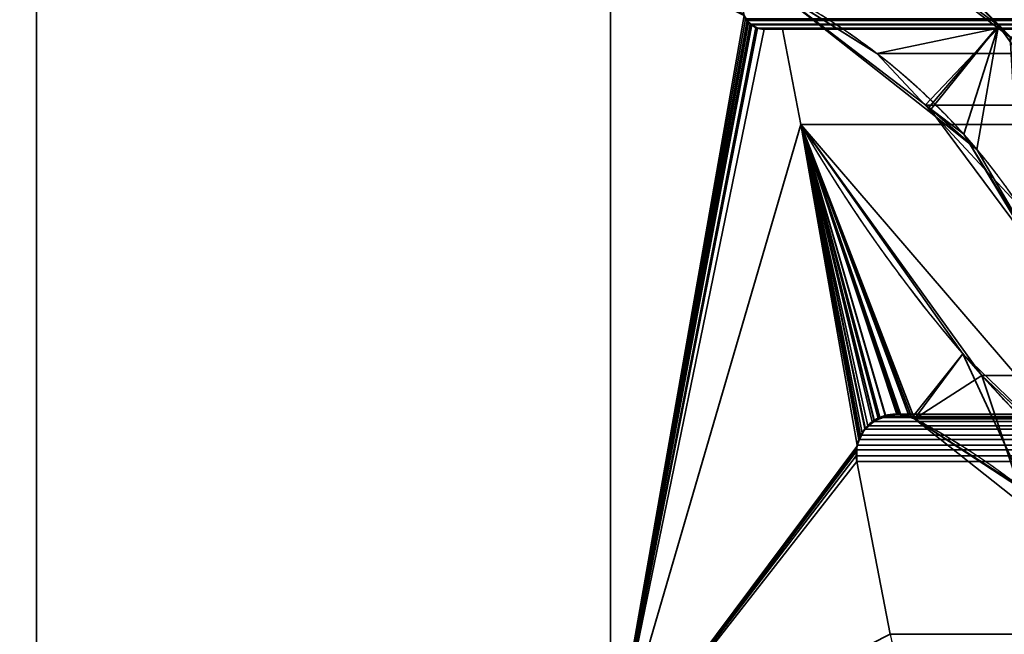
# Model space of a CAD drawing. Header units: millimetres. Extents: x -490 to 6690, y -115 to 132.
# Tile 905 of 1031: x 5486.88 to 5493.74, y 4.99 to 9.28. Entities that reach past the tile are written whole.
import ezdxf

# ---------------------------------------------------------------- set-up
doc = ezdxf.new("R2010")
doc.units = ezdxf.units.MM
doc.layers.add('151', color=7, linetype='Continuous', true_color=0xffffff)

# ---------------------------------------------------------------- blocks, each defined once
blk = doc.blocks.new('UG_SURFACE_338')
at = {"layer": '151', "color": 7, "linetype": 'Continuous', "lineweight": 35}
for points in [[(5486.7501, -22, -8), (5486.7501, 16, -8), (5487, 16, -8), (5487, -22, -8)], [(5487, -22, 2020), (5487, 16, 2020), (5486.7501, 16, 2020.2501), (5486.7501, -22, 2020.2501)], [(5487, 16, 2020), (5487, -22, 2020), (5487, -22, -8), (5487, 16, -8)]]:
    blk.add_3dface(points, dxfattribs=at)
blk = doc.blocks.new('UG_SURFACE_342')
at = {"layer": '151', "color": 14, "linetype": 'Continuous', "lineweight": 35}
for points in [[(6517.3001, -10, 2024.3001), (6517.3001, 19, 2024.3001), (5482.6999, 19, 2024.3001), (5482.6999, -10, 2024.3001)], [(6513.2499, 16.25, 2020.2501), (6513.2499, -22, 2020.2501), (5486.7501, -22, 2020.2501), (5486.7501, 16.25, 2020.2501)]]:
    blk.add_3dface(points, dxfattribs=at)
blk = doc.blocks.new('UG_SURFACE_343')
at = {"layer": '151', "color": 7, "linetype": 'Continuous', "lineweight": 35}
for points in [[(5486.7501, 16, 2020.2501), (5486.7501, -22, 2020.2501), (6513.2499, -22, 2020.2501), (6513.2499, 16, 2020.2501)], [(5486.7501, -22, 2020.2501), (5486.7501, 16, 2020.2501), (5487, 16, 2020), (5487, -22, 2020)], [(6513, 16, 2020), (6513, -22, 2020), (5487, -22, 2020), (5487, 16, 2020)]]:
    blk.add_3dface(points, dxfattribs=at)
blk = doc.blocks.new('UG_SURFACE_350')
at = {"layer": '151', "color": 46, "linetype": 'Continuous', "lineweight": 35}
for points in [[(5493.7043, 9.2394, -8), (5492.1002, 10.4321, -8), (5492.1002, 10.4321, 2014.8995), (5493.7043, 9.2394, 2013.2957)], [(5493.2179, 8.6672, -8), (5492.137, 9.4954, -8), (5492.1002, 10.4321, -8), (5493.7043, 9.2394, -8)], [(5493.7043, 9.2394, 2013.2957), (5492.1002, 10.4321, 2014.8995), (5492.137, 9.4954, 2014.8633), (5493.2203, 8.638, 2013.7796)], [(5491.0002, 9.7678, -8), (5491.0002, 4, -8), (5491.0002, 4, 2016), (5491.0002, 9.7678, 2016)], [(5491.0002, 4, -8), (5491.0002, 9.7678, -8), (5491.9305, 9.3086, -8), (5491.9543, 9.2719, -8)], [(5491.9305, 9.3094, 2015.0697), (5491.9209, 9.3503, 2015.0788), (5491.0002, 9.7678, 2016), (5491.0002, 4, 2016)], [(5492.137, 9.4954, -8), (5493.2179, 8.6672, -8), (5493.2203, 8.638, 2013.7796)], [(5493.2203, 8.638, 2013.7796), (5492.137, 9.4954, 2014.8633), (5492.137, 9.4954, -8)], [(5491.9529, 9.2717, 2015.0468), (5491.9305, 9.3092, 2015.0695), (5491.9305, 9.3094, 2015.0697), (5491.0002, 4, 2016)], [(5491.9543, 9.2719, -8), (5491.9624, 9.2586, -8), (5491.0002, 4, -8)], [(5491.0002, 4, 2016), (5491.9581, 9.2636, 2015.0421), (5491.9529, 9.2717, 2015.0468)], [(5491.9305, 9.3086, -8), (5491.9305, 9.3092, 2015.0695), (5491.9529, 9.2717, 2015.0468)], [(5491.9529, 9.2717, 2015.0468), (5491.9543, 9.2719, -8), (5491.9305, 9.3086, -8)], [(5491.9543, 9.2719, -8), (5491.9529, 9.2717, 2015.0468), (5491.9581, 9.2636, 2015.0421)], [(5491.9581, 9.2636, 2015.0421), (5491.9624, 9.2586, -8), (5491.9543, 9.2719, -8)], [(5491.9825, 9.2465, 2015.0177), (5491.9581, 9.2636, 2015.0421), (5491.0002, 4, 2016)], [(5491.0002, 4, -8), (5491.9624, 9.2586, -8), (5491.9825, 9.2449, -8)], [(5491.0002, 4, 2016), (5492.0144, 9.2237, 2014.9856), (5491.9825, 9.2465, 2015.0177)], [(5491.9825, 9.2449, -8), (5492.0115, 9.225, -8), (5491.0002, 4, -8)], [(5491.0002, 4, -8), (5492.0115, 9.225, -8), (5492.0225, 9.2228, -8)], [(5492.022, 9.2223, 2014.9777), (5492.0144, 9.2237, 2014.9856), (5491.0002, 4, 2016)], [(5492.0225, 9.2228, -8), (5492.0697, 9.2132, -8), (5491.0002, 4, -8)], [(5491.0002, 4, 2016), (5492.0697, 9.2132, 2014.9302), (5492.022, 9.2223, 2014.9777)], [(5492.0697, 9.2132, -8), (5492.1975, 9.2132, -8), (5492.3253, 8.5488, -8), (5491.0002, 4, -8)], [(5491.0002, 4, 2016), (5492.3253, 8.5488, 2014.6744), (5492.1975, 9.2132, 2014.8025), (5492.0697, 9.2132, 2014.9302)], [(5491.9624, 9.2586, -8), (5491.9581, 9.2636, 2015.0421), (5491.9825, 9.2465, 2015.0177)], [(5491.9825, 9.2465, 2015.0177), (5491.9825, 9.2449, -8), (5491.9624, 9.2586, -8)], [(5491.9825, 9.2449, -8), (5491.9825, 9.2465, 2015.0177), (5492.0144, 9.2237, 2014.9856)], [(5492.0144, 9.2237, 2014.9856), (5492.0115, 9.225, -8), (5491.9825, 9.2449, -8)], [(5492.0115, 9.225, -8), (5492.0144, 9.2237, 2014.9856), (5492.022, 9.2223, 2014.9777)], [(5492.022, 9.2223, 2014.9777), (5492.0225, 9.2228, -8), (5492.0115, 9.225, -8)], [(5492.0225, 9.2228, -8), (5492.022, 9.2223, 2014.9777), (5492.0697, 9.2132, 2014.9302)], [(5492.0697, 9.2132, 2014.9302), (5492.0697, 9.2132, -8), (5492.0225, 9.2228, -8)], [(5492.0697, 9.2132, 2014.9302), (5492.1975, 9.2132, 2014.8025), (5492.1975, 9.2132, -8), (5492.0697, 9.2132, -8)], [(5492.3253, 8.5488, -8), (5492.1975, 9.2132, -8), (5492.1975, 9.2132, 2014.8025), (5492.3253, 8.5488, 2014.6744)], [(5493.7043, 9.2394, -8), (5493.4611, 8.4812, -8), (5493.2179, 8.6672, -8)], [(5493.2203, 8.638, 2013.7796), (5493.5536, 8.3745, 2013.4463), (5493.7043, 9.2394, 2013.2957)], [(5493.9642, 7.6475, -8), (5493.4611, 8.4812, -8), (5493.7043, 9.2394, -8), (5494.8683, 7.6146, -8)], [(5494.8683, 7.6146, 2012.1319), (5493.7043, 9.2394, 2013.2957), (5493.5536, 8.3745, 2013.4463), (5493.9842, 7.6345, 2013.0155)], [(5493.7043, 9.2394, 2013.2957), (5494.8683, 7.6146, 2012.1319), (5494.8683, 7.6146, -8), (5493.7043, 9.2394, -8)], [(5493.2179, 8.6672, -8), (5493.4611, 8.4812, -8), (5493.9842, 7.6345, 2013.0155)], [(5493.9842, 7.6345, 2013.0155), (5493.5536, 8.3745, 2013.4463), (5493.2179, 8.6672, -8)], [(5493.5536, 8.3745, 2013.4463), (5493.2203, 8.638, 2013.7796), (5493.2179, 8.6672, -8)], [(5492.7335, 6.348, -8), (5492.7154, 6.3023, -8), (5491.0002, 4, -8), (5492.3253, 8.5488, -8)], [(5492.3253, 8.5488, 2014.6744), (5491.0002, 4, 2016), (5492.712, 6.2761, 2014.2882), (5492.7292, 6.3496, 2014.2708)], [(5492.3253, 8.5488, -8), (5493.4559, 6.948, 2013.5441), (5494.8683, 5.5893, 2012.1319)], [(5492.3253, 8.5488, -8), (5492.3253, 8.5488, 2014.6744), (5493.4559, 6.948, 2013.5441)], [(5494.8683, 5.5893, 2012.1319), (5494.8683, 5.5893, -8), (5492.3253, 8.5488, -8)], [(5492.3253, 8.5488, -8), (5492.753, 6.3987, -8), (5492.7373, 6.3582, -8), (5492.7335, 6.348, -8)], [(5492.3253, 8.5488, -8), (5492.8236, 6.4747, -8), (5492.7759, 6.4235, -8)], [(5492.7759, 6.4235, -8), (5492.753, 6.3987, -8), (5492.3253, 8.5488, -8)], [(5492.3253, 8.5488, -8), (5493.1188, 6.4965, -8), (5493.0992, 6.5027, -8)], [(5492.3253, 8.5488, -8), (5492.9171, 6.5196, -8), (5492.8379, 6.4816, -8)], [(5492.3253, 8.5488, -8), (5493.0201, 6.5272, -8), (5493.0124, 6.5267, -8)], [(5492.3253, 8.5488, -8), (5494.8683, 5.5893, -8), (5494.5836, 5.334, -8), (5493.1188, 6.4965, -8)], [(5492.8379, 6.4816, -8), (5492.8236, 6.4747, -8), (5492.3253, 8.5488, -8)], [(5493.0992, 6.5027, -8), (5493.0201, 6.5272, -8), (5492.3253, 8.5488, -8)], [(5493.0124, 6.5267, -8), (5492.9185, 6.5197, -8), (5492.9171, 6.5196, -8), (5492.3253, 8.5488, -8)], [(5492.3253, 8.5488, 2014.6744), (5492.9962, 6.5289, 2014.004), (5493.012, 6.5248, 2013.9883)], [(5493.012, 6.5248, 2013.9883), (5493.0992, 6.5017, 2013.9005), (5493.4559, 6.948, 2013.5441), (5492.3253, 8.5488, 2014.6744)], [(5492.3253, 8.5488, 2014.6744), (5492.8656, 6.5004, 2014.1342), (5492.919, 6.5121, 2014.0808)], [(5492.3253, 8.5488, 2014.6744), (5492.7726, 6.4258, 2014.2276), (5492.7731, 6.4262, 2014.2269)], [(5492.919, 6.5121, 2014.0808), (5492.9962, 6.5289, 2014.004), (5492.3253, 8.5488, 2014.6744)], [(5492.7731, 6.4262, 2014.2269), (5492.8389, 6.4789, 2014.1611), (5492.3253, 8.5488, 2014.6744)], [(5492.8389, 6.4789, 2014.1611), (5492.8656, 6.5004, 2014.1342), (5492.3253, 8.5488, 2014.6744)], [(5492.3253, 8.5488, 2014.6744), (5492.7297, 6.3523, 2014.2701), (5492.734, 6.359, 2014.2663)], [(5492.7292, 6.3496, 2014.2708), (5492.7297, 6.3523, 2014.2701), (5492.3253, 8.5488, 2014.6744)], [(5492.734, 6.359, 2014.2663), (5492.7726, 6.4258, 2014.2276), (5492.3253, 8.5488, 2014.6744)], [(5493.4611, 8.4812, -8), (5493.9642, 7.6475, -8), (5493.9842, 7.6345, 2013.0155)], [(5493.0992, 6.5017, 2013.9005), (5493.1188, 6.4965, 2013.881), (5493.4559, 6.948, 2013.5441)], [(5493.4559, 6.948, 2013.5441), (5493.1188, 6.4965, 2013.881), (5493.9046, 5.9821, 2013.0956)], [(5493.9046, 5.9821, 2013.0956), (5494.5836, 5.334, 2012.4161), (5494.8683, 5.5893, 2012.1319), (5493.4559, 6.948, 2013.5441)], [(5492.8379, 6.4816, -8), (5492.9171, 6.5196, -8), (5492.919, 6.5121, 2014.0808)], [(5492.9171, 6.5196, -8), (5492.9185, 6.5197, -8), (5492.919, 6.5121, 2014.0808)], [(5493.012, 6.5248, 2013.9883), (5492.9962, 6.5289, 2014.004), (5492.9185, 6.5197, -8)], [(5492.9962, 6.5289, 2014.004), (5492.919, 6.5121, 2014.0808), (5492.9185, 6.5197, -8)], [(5492.9185, 6.5197, -8), (5493.0124, 6.5267, -8), (5493.012, 6.5248, 2013.9883)], [(5493.012, 6.5248, 2013.9883), (5493.0124, 6.5267, -8), (5493.0201, 6.5272, -8)], [(5493.0992, 6.5017, 2013.9005), (5493.012, 6.5248, 2013.9883), (5493.0201, 6.5272, -8)], [(5493.0201, 6.5272, -8), (5493.0992, 6.5027, -8), (5493.0992, 6.5017, 2013.9005)], [(5492.8389, 6.4789, 2014.1611), (5492.7731, 6.4262, 2014.2269), (5492.7759, 6.4235, -8)], [(5492.7759, 6.4235, -8), (5492.8236, 6.4747, -8), (5492.8389, 6.4789, 2014.1611)], [(5492.8236, 6.4747, -8), (5492.8379, 6.4816, -8), (5492.8389, 6.4789, 2014.1611)], [(5492.919, 6.5121, 2014.0808), (5492.8656, 6.5004, 2014.1342), (5492.8379, 6.4816, -8)], [(5492.8656, 6.5004, 2014.1342), (5492.8389, 6.4789, 2014.1611), (5492.8379, 6.4816, -8)], [(5493.0992, 6.5027, -8), (5493.1188, 6.4965, -8), (5493.1188, 6.4965, 2013.881)], [(5493.1188, 6.4965, 2013.881), (5493.0992, 6.5017, 2013.9005), (5493.0992, 6.5027, -8)], [(5493.1188, 6.4965, -8), (5494.5836, 5.334, -8), (5494.5836, 5.334, 2012.4161)], [(5494.5836, 5.334, 2012.4161), (5493.9046, 5.9821, 2013.0956), (5493.1188, 6.4965, -8)], [(5493.9046, 5.9821, 2013.0956), (5493.1188, 6.4965, 2013.881), (5493.1188, 6.4965, -8)], [(5492.7726, 6.4258, 2014.2276), (5492.734, 6.359, 2014.2663), (5492.7373, 6.3582, -8)], [(5492.7373, 6.3582, -8), (5492.753, 6.3987, -8), (5492.7726, 6.4258, 2014.2276)], [(5492.753, 6.3987, -8), (5492.7759, 6.4235, -8), (5492.7731, 6.4262, 2014.2269)], [(5492.7731, 6.4262, 2014.2269), (5492.7726, 6.4258, 2014.2276), (5492.753, 6.3987, -8)], [(5492.7292, 6.3496, 2014.2708), (5492.712, 6.2761, 2014.2882), (5492.7154, 6.3023, -8)], [(5492.7154, 6.3023, -8), (5492.7335, 6.348, -8), (5492.7292, 6.3496, 2014.2708)], [(5492.7297, 6.3523, 2014.2701), (5492.7292, 6.3496, 2014.2708), (5492.7335, 6.348, -8)], [(5492.734, 6.359, 2014.2663), (5492.7297, 6.3523, 2014.2701), (5492.7335, 6.348, -8)], [(5492.7335, 6.348, -8), (5492.7373, 6.3582, -8), (5492.734, 6.359, 2014.2663)], [(5491.0002, 4, -8), (5492.7154, 6.3023, -8), (5492.7158, 6.2716, -8)], [(5492.712, 6.2716, 2014.2879), (5492.712, 6.2761, 2014.2882), (5491.0002, 4, 2016)], [(5492.7158, 6.2716, -8), (5492.7158, 6.1988, -8), (5491.0002, 4, -8)], [(5491.0002, 4, 2016), (5492.7158, 6.1988, 2014.2841), (5492.712, 6.2716, 2014.2879)], [(5492.7154, 6.3023, -8), (5492.712, 6.2761, 2014.2882), (5492.712, 6.2716, 2014.2879)], [(5492.712, 6.2716, 2014.2879), (5492.7158, 6.2716, -8), (5492.7154, 6.3023, -8)], [(5492.7158, 6.2716, -8), (5492.712, 6.2716, 2014.2879), (5492.7158, 6.1988, 2014.2841)], [(5492.7158, 6.1988, 2014.2841), (5492.7158, 6.1988, -8), (5492.7158, 6.2716, -8)], [(5491.0002, 4, -8), (5492.7158, 6.1988, -8), (5492.9481, 4.9927, -8)], [(5492.9481, 4.9927, 2014.0519), (5492.7158, 6.1988, 2014.2841), (5491.0002, 4, 2016)], [(5492.9481, 4.9927, -8), (5492.7158, 6.1988, -8), (5492.7158, 6.1988, 2014.2841), (5492.9481, 4.9927, 2014.0519)]]:
    blk.add_3dface(points, dxfattribs=at)
blk = doc.blocks.new('UG_SURFACE_351')
at = {"layer": '151', "color": 46, "linetype": 'Continuous', "lineweight": 35}
for points in [[(5492.1002, 10.4321, 2014.8995), (6507.8998, 10.4321, 2014.8995), (6506.2995, 9.2202, 2013.2997), (5493.7005, 9.2202, 2013.2997)], [(5492.8551, 9.0437, 2014.1449), (5492.137, 9.4954, 2014.8633), (5492.1002, 10.4321, 2014.8995), (5493.7005, 9.2202, 2013.2997)], [(5491.0002, 9.7678, 2016), (5491.0002, 4, 2016), (6508.9998, 4, 2016), (6508.9998, 9.7678, 2016)], [(5491.0002, 4, 2016), (5491.0002, 9.7678, 2016), (5491.9276, 9.3176, 2015.0726), (5491.931, 9.3096, 2015.069)], [(6507.1449, 9.0437, 2014.1449), (5492.137, 9.4954, 2014.8633), (5492.8551, 9.0437, 2014.1449)], [(6507.1449, 9.0437, 2014.1449), (6507.863, 9.4954, 2014.8633), (5492.137, 9.4954, 2014.8633)], [(5491.931, 9.3096, 2015.069), (5491.9415, 9.2861, 2015.0585), (5491.0002, 4, 2016)], [(5491.0002, 4, 2016), (5491.9415, 9.2861, 2015.0585), (5491.9529, 9.2727, 2015.0471)], [(5491.9529, 9.2727, 2015.0471), (5491.9724, 9.2492, 2015.0275), (5491.0002, 4, 2016)], [(6508.0585, 9.2861, 2015.0585), (6508.0471, 9.2727, 2015.0471), (5491.9529, 9.2727, 2015.0471), (5491.9415, 9.2861, 2015.0585)], [(5491.9724, 9.2492, 2015.0275), (5491.9529, 9.2727, 2015.0471), (6508.0471, 9.2727, 2015.0471)], [(5491.9724, 9.2492, 2015.0275), (6508.0471, 9.2727, 2015.0471), (6508.0276, 9.2492, 2015.0275)], [(5491.0002, 4, 2016), (5491.9724, 9.2492, 2015.0275), (5491.9834, 9.243, 2015.0163)], [(5491.9834, 9.243, 2015.0163), (5492.0249, 9.2201, 2014.9753), (5491.0002, 4, 2016)], [(5491.0002, 4, 2016), (5492.0249, 9.2201, 2014.9753), (5492.0268, 9.2198, 2014.9734), (5492.0697, 9.2132, 2014.9302)], [(5492.0697, 9.2132, 2014.9302), (5492.1975, 9.2132, 2014.8025), (5492.3253, 8.5488, 2014.6744), (5491.0002, 4, 2016)], [(6508.0276, 9.2492, 2015.0275), (6508.0166, 9.243, 2015.0163), (5491.9834, 9.243, 2015.0163), (5491.9724, 9.2492, 2015.0275)], [(5491.9834, 9.243, 2015.0163), (6508.0166, 9.243, 2015.0163), (6507.9751, 9.2201, 2014.9753)], [(5492.0249, 9.2201, 2014.9753), (5491.9834, 9.243, 2015.0163), (6507.9751, 9.2201, 2014.9753)], [(6507.9751, 9.2201, 2014.9753), (6507.9732, 9.2198, 2014.9734), (5492.0268, 9.2198, 2014.9734), (5492.0249, 9.2201, 2014.9753)], [(5492.0268, 9.2198, 2014.9734), (6507.9732, 9.2198, 2014.9734), (6507.9303, 9.2132, 2014.9302), (5492.0697, 9.2132, 2014.9302)], [(6507.9303, 9.2132, 2014.9302), (6507.8025, 9.2132, 2014.8025), (5492.1975, 9.2132, 2014.8025), (5492.0697, 9.2132, 2014.9302)], [(5492.3253, 8.5488, 2014.6744), (5492.1975, 9.2132, 2014.8025), (6507.8025, 9.2132, 2014.8025), (6507.6747, 8.5488, 2014.6744)], [(5493.1927, 8.6821, 2013.8075), (5492.8551, 9.0437, 2014.1449), (5493.7005, 9.2202, 2013.2997)], [(5493.7005, 9.2202, 2013.2997), (5493.784, 9.1568, 2013.216), (5493.855, 7.9716, 2013.145), (5493.1927, 8.6821, 2013.8075)], [(5493.784, 9.1568, 2013.216), (5493.7005, 9.2202, 2013.2997), (6506.2995, 9.2202, 2013.2997)], [(5492.8551, 9.0437, 2014.1449), (6506.8073, 8.6821, 2013.8075), (6507.1449, 9.0437, 2014.1449)], [(5492.8551, 9.0437, 2014.1449), (5493.1927, 8.6821, 2013.8075), (6506.8073, 8.6821, 2013.8075)], [(6506.145, 7.9716, 2013.145), (5493.1927, 8.6821, 2013.8075), (5493.855, 7.9716, 2013.145)], [(6506.145, 7.9716, 2013.145), (6506.8073, 8.6821, 2013.8075), (5493.1927, 8.6821, 2013.8075)], [(5491.0002, 4, 2016), (5492.3253, 8.5488, 2014.6744), (5492.7177, 6.313, 2014.2822), (5492.7149, 6.2794, 2014.2851)], [(5493.5875, 6.7976, 2013.4122), (5492.3253, 8.5488, 2014.6744), (6507.6747, 8.5488, 2014.6744)], [(5492.3253, 8.5488, 2014.6744), (5492.7921, 6.4476, 2014.2078), (5492.774, 6.4231, 2014.226)], [(5492.3253, 8.5488, 2014.6744), (5492.877, 6.5056, 2014.1232), (5492.8365, 6.478, 2014.1635)], [(5492.8365, 6.478, 2014.1635), (5492.7921, 6.4476, 2014.2078), (5492.3253, 8.5488, 2014.6744)], [(5492.3253, 8.5488, 2014.6744), (5492.9991, 6.5288, 2014.0009), (5492.9156, 6.5129, 2014.0846)], [(5492.3253, 8.5488, 2014.6744), (5493.1188, 6.4965, 2013.881), (5493.083, 6.5062, 2013.9172)], [(5493.1188, 6.4965, 2013.881), (5492.3253, 8.5488, 2014.6744), (5493.5875, 6.7976, 2013.4122)], [(5492.9156, 6.5129, 2014.0846), (5492.877, 6.5056, 2014.1232), (5492.3253, 8.5488, 2014.6744)], [(5493.083, 6.5062, 2013.9172), (5493, 6.5286, 2013.9999), (5492.9991, 6.5288, 2014.0009), (5492.3253, 8.5488, 2014.6744)], [(5492.774, 6.4231, 2014.226), (5492.7425, 6.3806, 2014.2572), (5492.3253, 8.5488, 2014.6744)], [(5492.7425, 6.3806, 2014.2572), (5492.7316, 6.3505, 2014.2684), (5492.7177, 6.313, 2014.2822), (5492.3253, 8.5488, 2014.6744)], [(5493.5875, 6.7976, 2013.4122), (6507.6747, 8.5488, 2014.6744), (6506.4125, 6.7976, 2013.4122)], [(5493.8431, 6.03, 2013.1569), (5493.1188, 6.4965, 2013.881), (5493.5875, 6.7976, 2013.4122)], [(6506.4125, 6.7976, 2013.4122), (6505.1317, 5.5893, 2012.1319), (5494.8683, 5.5893, 2012.1319), (5493.5875, 6.7976, 2013.4122)], [(5493.5875, 6.7976, 2013.4122), (5494.8683, 5.5893, 2012.1319), (5494.5836, 5.334, 2012.4161), (5493.8431, 6.03, 2013.1569)], [(6507.0844, 6.517, 2014.0846), (5492.9156, 6.5129, 2014.0846), (5492.9991, 6.5288, 2014.0009)], [(6507.0844, 6.517, 2014.0846), (5492.9991, 6.5288, 2014.0009), (5493, 6.5286, 2013.9999)], [(6506.99, 6.5282, 2013.9899), (5493, 6.5286, 2013.9999), (5493.083, 6.5062, 2013.9172)], [(6506.99, 6.5282, 2013.9899), (6507, 6.527, 2013.9999), (5493, 6.5286, 2013.9999)], [(5493, 6.5286, 2013.9999), (6507, 6.527, 2013.9999), (6507.0844, 6.517, 2014.0846)], [(5493.083, 6.5062, 2013.9172), (6506.917, 6.507, 2013.9172), (6506.99, 6.5282, 2013.9899)], [(5492.7921, 6.4476, 2014.2078), (5492.8365, 6.478, 2014.1635), (6507.164, 6.4778, 2014.1637)], [(6507.164, 6.4778, 2014.1637), (6507.1936, 6.4611, 2014.1935), (5492.7921, 6.4476, 2014.2078)], [(6507.1936, 6.4611, 2014.1935), (6507.226, 6.4223, 2014.2257), (5492.7921, 6.4476, 2014.2078)], [(6507.0968, 6.5156, 2014.0967), (5492.8365, 6.478, 2014.1635), (5492.877, 6.5056, 2014.1232)], [(6507.0968, 6.5156, 2014.0967), (6507.164, 6.4778, 2014.1637), (5492.8365, 6.478, 2014.1635)], [(5492.877, 6.5056, 2014.1232), (5492.9156, 6.5129, 2014.0846), (6507.0844, 6.517, 2014.0846)], [(6507.0844, 6.517, 2014.0846), (6507.0968, 6.5156, 2014.0967), (5492.877, 6.5056, 2014.1232)], [(6506.917, 6.507, 2013.9172), (5493.083, 6.5062, 2013.9172), (5493.1188, 6.4965, 2013.881)], [(5493.1188, 6.4965, 2013.881), (6506.8812, 6.4965, 2013.881), (6506.917, 6.507, 2013.9172)], [(6506.8812, 6.4965, 2013.881), (5493.1188, 6.4965, 2013.881), (5493.8431, 6.03, 2013.1569)], [(6507.2508, 6.3924, 2014.2508), (5492.7316, 6.3505, 2014.2684), (5492.7425, 6.3806, 2014.2572)], [(6507.2508, 6.3924, 2014.2508), (6507.2689, 6.3509, 2014.2691), (5492.7316, 6.3505, 2014.2684)], [(5492.7425, 6.3806, 2014.2572), (5492.774, 6.4231, 2014.226), (6507.226, 6.4223, 2014.2257)], [(6507.226, 6.4223, 2014.2257), (6507.2508, 6.3924, 2014.2508), (5492.7425, 6.3806, 2014.2572)], [(6507.226, 6.4223, 2014.2257), (5492.774, 6.4231, 2014.226), (5492.7921, 6.4476, 2014.2078)], [(6507.2765, 6.3337, 2014.2767), (5492.7149, 6.2794, 2014.2851), (5492.7177, 6.313, 2014.2822)], [(6507.2765, 6.3337, 2014.2767), (6507.2865, 6.2794, 2014.2865), (5492.7149, 6.2794, 2014.2851)], [(5492.7177, 6.313, 2014.2822), (5492.7316, 6.3505, 2014.2684), (6507.2689, 6.3509, 2014.2691)], [(6507.2689, 6.3509, 2014.2691), (6507.2765, 6.3337, 2014.2767), (5492.7177, 6.313, 2014.2822)], [(5492.7149, 6.2794, 2014.2851), (5492.7111, 6.2369, 2014.2889), (5491.0002, 4, 2016)], [(5492.7158, 6.1988, 2014.2841), (5492.7111, 6.2369, 2014.2889), (6507.2865, 6.2794, 2014.2865)], [(5492.7111, 6.2369, 2014.2889), (5492.7149, 6.2794, 2014.2851), (6507.2865, 6.2794, 2014.2865)], [(6507.2865, 6.2794, 2014.2865), (6507.2889, 6.2672, 2014.2887), (5492.7158, 6.1988, 2014.2841)], [(6507.2889, 6.2672, 2014.2887), (6507.2842, 6.1988, 2014.2841), (5492.7158, 6.1988, 2014.2841)], [(5491.0002, 4, 2016), (5492.7111, 6.2369, 2014.2889), (5492.7158, 6.1988, 2014.2841)], [(5492.7158, 6.1988, 2014.2841), (5492.9481, 4.9927, 2014.0519), (5491.0002, 4, 2016)], [(5492.9481, 4.9927, 2014.0519), (5492.7158, 6.1988, 2014.2841), (6507.2842, 6.1988, 2014.2841), (6507.0519, 4.9927, 2014.0519)]]:
    blk.add_3dface(points, dxfattribs=at)
blk = doc.blocks.new('UG_SURFACE_366')
at = {"layer": '151', "color": 254, "linetype": 'Continuous', "lineweight": 35}
for points in [[(5498.7502, 4, 2008.25), (5498.7502, 111.75, 2008.25), (5487, 111.75, 2020), (5487, 86, 2020)], [(5498.7502, 4, 2008.25), (5487, 86, 2020), (5494.9999, 12, 2012.0001)], [(5487, 4, 2020), (5487, 21, 2020), (5487, 21, -8), (5487, 4, -8)], [(5487, 21, 2020), (5487, 4, 2020), (5491.0002, 4, 2016), (5491.0002, 12, 2016)], [(5491.0002, 12, -8), (5491.0002, 4, -8), (5487, 4, -8), (5487, 21, -8)], [(5491.0002, 12, 2016), (5491.0002, 4, 2016), (5491.0002, 4, -8), (5491.0002, 12, -8)]]:
    blk.add_3dface(points, dxfattribs=at)
blk = doc.blocks.new('UG_SURFACE_369')
at = {"layer": '151', "color": 254, "linetype": 'Continuous', "lineweight": 35}
for points in [[(6523.2501, 111.75, 2030.2501), (5476.7499, 111.75, 2030.2501), (5476.7499, -10, 2030.2501), (6523.2501, -10, 2030.2501)], [(5487, 86, 2020), (5487, 111.75, 2020), (5498.7502, 111.75, 2008.25), (5498.7502, 4, 2008.25)], [(5494.9999, 12, 2012.0001), (5487, 86, 2020), (5498.7502, 4, 2008.25)], [(6517.4999, 21, 2024.4999), (6517.4999, -8, 2024.4999), (5482.5001, -8, 2024.4999), (5482.5001, 21, 2024.4999)], [(6513, 4, 2020), (6513, 21, 2020), (5487, 21, 2020), (5487, 4, 2020)], [(5491.0002, 12, 2016), (5491.0002, 4, 2016), (5487, 4, 2020), (5487, 21, 2020)], [(6508.9998, 12, 2016), (6508.9998, 4, 2016), (5491.0002, 4, 2016), (5491.0002, 12, 2016)]]:
    blk.add_3dface(points, dxfattribs=at)
blk = doc.blocks.new('UG_SURFACE_390')
at = {"layer": '151', "color": 252, "linetype": 'Continuous', "lineweight": 35}
for points in [[(6690.0001, -6.2, 2201.9999), (6690.0001, 113.2, 2201.9999), (5309.9999, 113.2, 2201.9999), (5309.9999, -6.2, 2201.9999)], [(5460, -6.2, 2052), (5460, 113.2, 2052), (6540, 113.2, 2052), (6540, -6.2, 2052)]]:
    blk.add_3dface(points, dxfattribs=at)

msp = doc.modelspace()

# ---------------------------------------------------------------- linework, layer by layer
at = {"layer": '151', "color": 253, "linetype": 'Continuous', "lineweight": -3}
for p, q in [((5487, 4, 2020), (5487, 21, 2020)), ((5487, 4, -8), (5487, 21, -8)), ((5487, 4, 2020), (5487, 21, 2020)), ((5487, 16, 2020), (5487, -22, 2020)), ((5487, 16, -8), (5487, -22, -8)), ((5487, 16, 2020), (5487, -22, 2020)), ((5491, 12, 2016), (5491, 4, 2016)), ((5491, 12, -8), (5491, 4, -8)), ((5491, 12, 2016), (5491, 4, 2016)), ((5491, 9.7678, -8), (5491, 4, -8)), ((5491, 9.7678, 2016), (5491, 4, 2016)), ((5491, 9.7678, 2016), (5491, 4, 2016)), ((5492.0697, 9.2132, 2014.9303), (5492.0697, 9.2132, -8)), ((5492.1976, 9.2132, -8), (5492.0697, 9.2132, -8)), ((5492.0697, 9.2132, 2014.9303), (5492.1976, 9.2132, 2014.8024)), ((6507.9303, 9.2132, 2014.9303), (5492.0697, 9.2132, 2014.9303)), ((5492.1976, 9.2132, 2014.8024), (5492.0697, 9.2132, 2014.9303)), ((5492.3255, 8.5488, -8), (5492.1976, 9.2132, -8)), ((5492.3255, 8.5488, 2014.6745), (5492.1976, 9.2132, 2014.8024)), ((5492.1976, 9.2132, 2014.8024), (5492.3255, 8.5488, 2014.6745)), ((5492.1976, 9.2132, 2014.8024), (5492.1976, 9.2132, -8)), ((6507.8024, 9.2132, 2014.8024), (5492.1976, 9.2132, 2014.8024)), ((6507.6745, 8.5488, 2014.6745), (5492.3255, 8.5488, 2014.6745)), ((5492.3255, 8.5488, 2014.6745), (5492.3255, 8.5488, -8)), ((5493.119, 6.4965, 2013.881), (5493.119, 6.4965, -8)), ((6506.881, 6.4965, 2013.881), (5493.119, 6.4965, 2013.881)), ((5492.7158, 6.1988, 2014.2842), (5492.7158, 6.1988, -8)), ((5492.9481, 4.9927, -8), (5492.7158, 6.1988, -8)), ((6507.2842, 6.1988, 2014.2842), (5492.7158, 6.1988, 2014.2842)), ((5492.9481, 4.9927, 2014.0519), (5492.7158, 6.1988, 2014.2842)), ((5492.9481, 4.9927, 2014.0519), (5492.7158, 6.1988, 2014.2842))]:
    msp.add_line(p, q, dxfattribs=at)
at = {"layer": '151', "color": 253, "linetype": 'Continuous', "lineweight": -3, "extrusion": (0, 0, -1)}
msp.add_arc((-5489.0822, 4.6991, 8), 6.479, 117.76528, 153.25636, dxfattribs=at)
at = {"layer": '151', "color": 253, "linetype": 'Continuous', "lineweight": -3}
for centre, radius, start, end in [((5492.0697, 9.3622, -8), 0.1491, 63.27542, 270), ((5490.1206, 5.491, -8), 4.4833, 20.3926, 63.27542), ((5501.2954, 13.6831, -8), 10.3354, 209.78629, 231.54702), ((5492.9885, 6.2513, -8), 0.2777, 61.99146, 190.90145), ((5490.6926, 1.9348, -8), 5.1669, 41.13931, 61.99146), ((5493.4409, 5.0876, -8), 0.5018, 190.90145, 270)]:
    msp.add_arc(centre, radius, start, end, dxfattribs=at)
for points in [[(5492.1005, 10.4321, 2014.8995), (5493.1854, 9.861, 2013.8146), (5494.1943, 8.9519, 2012.8057), (5494.8682, 7.6146, 2012.1318)], [(5492.3255, 8.5488, 2014.6745), (5493.0215, 7.3329, 2013.9785), (5493.9042, 6.3548, 2013.0958), (5494.8682, 5.5893, 2012.1318)]]:
    msp.add_open_spline(points, degree=3, dxfattribs=at)
for points, weights in [([(5492.1005, 10.4321, 2014.8995), (5492.9954, 9.9609, 2014.0046), (5493.7799, 9.3138, 2013.2201), (5494.413, 8.5179, 2012.587), (5494.8682, 7.6146, 2012.1318)], [1, 0.976209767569, 0.968279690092, 0.976209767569, 1]), ([(5494.3229, 7.0532, 2012.6771), (5494.0271, 7.8488, 2012.9729), (5493.5418, 8.5535, 2013.4582), (5492.8949, 9.1137, 2014.1051), (5492.1367, 9.4954, 2014.8633)], [1, 0.965395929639, 0.953861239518, 0.965395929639, 1]), ([(5492.3255, 8.5488, 2014.6745), (5492.8145, 7.6946, 2014.1855), (5493.4084, 6.9071, 2013.5916), (5494.0973, 6.2014, 2012.9027), (5494.8682, 5.5893, 2012.1318)], [1, 0.991011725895, 0.988015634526, 0.991011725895, 1]), ([(5494.5838, 5.334, 2012.4162), (5494.2737, 5.689, 2012.7263), (5493.9223, 6.0046, 2013.0777), (5493.5352, 6.2751, 2013.4648), (5493.119, 6.4965, 2013.881)], [1, 0.991744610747, 0.988992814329, 0.991744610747, 1])]:
    msp.add_rational_spline(points, weights, degree=4, dxfattribs=at)
for points, knots in [([(5492.1367, 9.4954, 2014.8633), (5492.116, 9.5058, 2014.884), (5492.0936, 9.511, 2014.9064), (5492.0493, 9.5116, 2014.9507), (5492.0267, 9.5068, 2014.9733), (5491.99, 9.4894, 2015.01), (5491.975, 9.4789, 2015.025), (5491.9522, 9.455, 2015.0478), (5491.9434, 9.4428, 2015.0566), (5491.9309, 9.418, 2015.0691), (5491.9265, 9.4057, 2015.0735), (5491.9211, 9.3798, 2015.0789), (5491.9201, 9.3658, 2015.0799), (5491.9218, 9.3404, 2015.0782), (5491.9241, 9.3285, 2015.0759), (5491.9311, 9.3062, 2015.0689), (5491.9359, 9.2956, 2015.0641), (5491.9502, 9.2715, 2015.0498), (5491.961, 9.2591, 2015.039), (5491.9885, 9.2355, 2015.0115), (5492.0064, 9.2259, 2014.9936), (5492.0394, 9.2155, 2014.9606), (5492.0546, 9.2132, 2014.9454), (5492.0697, 9.2132, 2014.9303)], [0, 0, 0, 0, 0.141548, 0.141548, 0.284666, 0.284666, 0.389443, 0.389443, 0.46611, 0.46611, 0.526803, 0.526803, 0.58803, 0.58803, 0.641999, 0.641999, 0.697808, 0.697808, 0.78399, 0.78399, 0.903767, 0.903767, 1, 1, 1, 1]), ([(5494.3229, 7.0532, 2012.6771), (5494.0999, 7.653, 2012.9001), (5493.7682, 8.1552, 2013.2318), (5493.015, 8.9588, 2013.985), (5492.5861, 9.2691, 2014.4139), (5492.1367, 9.4954, 2014.8633)], [0, 0, 0, 0, 0.5, 0.5, 1, 1, 1, 1]), ([(5493.119, 6.4965, 2013.881), (5493.0809, 6.5167, 2013.9191), (5493.0398, 6.5273, 2013.9602), (5492.958, 6.5304, 2014.042), (5492.9161, 6.5228, 2014.0839), (5492.8468, 6.4924, 2014.1532), (5492.8177, 6.4732, 2014.1823), (5492.7735, 6.429, 2014.2265), (5492.7563, 6.4064, 2014.2437), (5492.732, 6.3602, 2014.268), (5492.7233, 6.3372, 2014.2767), (5492.7122, 6.2887, 2014.2878), (5492.7099, 6.2624, 2014.2901), (5492.7119, 6.224, 2014.2881), (5492.7134, 6.2112, 2014.2866), (5492.7158, 6.1988, 2014.2842)], [0, 0, 0, 0, 0.225252, 0.225252, 0.453005, 0.453005, 0.626242, 0.626242, 0.751784, 0.751784, 0.850638, 0.850638, 0.95043, 0.95043, 1, 1, 1, 1]), ([(5494.5838, 5.334, 2012.4162), (5494.4685, 5.4661, 2012.5315), (5494.3483, 5.59, 2012.6517), (5494.1009, 5.8218, 2012.8991), (5493.9734, 5.9298, 2013.0266), (5493.6101, 6.2093, 2013.3899), (5493.3672, 6.3645, 2013.6328), (5493.119, 6.4965, 2013.881)], [0, 0, 0, 0, 0.263883, 0.263883, 0.527675, 0.527675, 1, 1, 1, 1])]:
    msp.add_open_spline(points, degree=3, knots=knots, dxfattribs=at)
for points, weights, knots in [([(5492.1367, 9.4954, 2014.8633), (5492.0991, 9.5143, 2014.9009), (5492.0481, 9.5218, 2014.9519), (5492.0009, 9.501, 2014.9991), (5491.9384, 9.4444, 2015.0616), (5491.913, 9.3994, 2015.087), (5491.9155, 9.3479, 2015.0845), (5491.9458, 9.2692, 2015.0542), (5491.9786, 9.2294, 2015.0214), (5492.0275, 9.2132, 2014.9725), (5492.0697, 9.2132, 2014.9303)], [1, 1, 0.979485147, 1, 1, 0.979485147, 1, 1, 0.979485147, 1, 1], [0, 0, 0, 0, 0, 0.333333, 0.333333, 0.333333, 0.666667, 0.666667, 0.666667, 1, 1, 1, 1, 1]), ([(5492.7158, 6.1988, 2014.2842), (5492.7018, 6.2715, 2014.2982), (5492.7122, 6.3592, 2014.2878), (5492.764, 6.4307, 2014.236), (5492.8831, 6.5187, 2014.1169), (5492.9667, 6.5472, 2014.0333), (5493.0536, 6.5313, 2013.9464), (5493.119, 6.4965, 2013.881)], [1, 1, 0.984176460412, 1, 1, 0.984176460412, 1, 1], [0, 0, 0, 0, 0, 0.5, 0.5, 0.5, 1, 1, 1, 1, 1])]:
    msp.add_rational_spline(points, weights, degree=4, knots=knots, dxfattribs=at)

# ---------------------------------------------------------------- block references
for name in ['UG_SURFACE_390', 'UG_SURFACE_366', 'UG_SURFACE_369', 'UG_SURFACE_342', 'UG_SURFACE_338', 'UG_SURFACE_343', 'UG_SURFACE_350', 'UG_SURFACE_351']:
    msp.add_blockref(name, (0, 0), dxfattribs=at)

doc.saveas('drawing.dxf')
